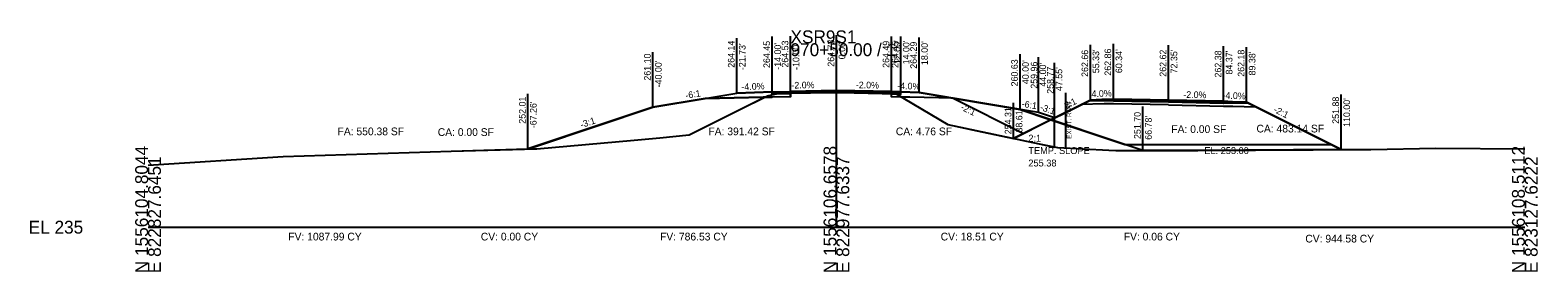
# Model space of a CAD drawing. Extents: x -26 to 823017, y -16 to 1558356.
# Drawn here: x 1974.3 to 2302.8, y 1490.3 to 1542.8 of the extents above; entities that cross this region are included whole.
import ezdxf

# ---------------------------------------------------------------- set-up
doc = ezdxf.new("R2010")
doc.units = 0
for name, color, linetype in [('1', 7, 'Continuous'), ('ASPHALT_19MM1', 7, 'Continuous'), ('ASPHALT_9_5MM1', 7, 'Continuous'), ('CONST_DCH', 7, 'Continuous'), ('CONST_LV3', 7, 'Continuous'), ('Draft_XS_Grid', 7, 'Continuous'), ('DTM_CORRIDOR', 7, 'Continuous'), ('DTM_P_FINISHED_GRADE2', 7, 'Continuous'), ('DTM_X_GROUND', 7, 'Continuous'), ('SLOPE_STAKES_FILL', 7, 'Continuous'), ('X_PROFILES_1', 7, 'Continuous'), ('X_TRANS_EOP', 7, 'Continuous'), ('XS_CELL', 7, 'Continuous'), ('XS_M_SHAPES_EARTHWORK', 7, 'Continuous'), ('XS_P_ASPHALT', 7, 'Continuous'), ('XS_P_DR_GRAVEL', 7, 'Continuous'), ('XS_P_GROUND', 7, 'Continuous'), ('XS_P_NULL_POINT', 7, 'Continuous'), ('XS_P_SHOULDER', 7, 'Continuous'), ('XS_P_SUBGRADE_GRANULAR', 7, 'Continuous'), ('XS_P_SUBGRADE_LEVELING', 7, 'Continuous'), ('XS_P_SUBGRADE_MILLING', 7, 'Continuous'), ('XS_P_SUBGRADE_UNDERCUT', 7, 'Continuous'), ('XS_P_TX_CLEARZONE', 7, 'Continuous'), ('XS_P_TX_FS_BS', 7, 'Continuous'), ('XS_SHEET_EW_TX_AREA', 7, 'Continuous'), ('XS_SHEET_EW_TX_VOLUME', 7, 'Continuous'), ('XS_X_ROW', 7, 'Continuous')]:
    doc.layers.add(name, color=color, linetype=linetype)

msp = doc.modelspace()

# ---------------------------------------------------------------- linework, layer by layer
at = {"layer": '1'}
for points in [[(2140, 1529.41), (2140, 1529.24), (2136, 1529.16), (2136, 1529.33), (2140, 1529.41)], [(2162, 1529.37), (2162, 1529.37), (2162, 1529.2), (2162, 1529.2), (2162, 1529.2), (2164, 1529.16), (2164, 1529.16), (2164, 1529.33), (2162, 1529.37)]]:
    msp.add_lwpolyline(points, dxfattribs=at)
at = {"layer": 'ASPHALT_19MM1'}
for points in [[(2140, 1529.24), (2140, 1529.03), (2136, 1528.95), (2136, 1529.16), (2140, 1529.24)], [(2162, 1529.2), (2162, 1529.2), (2162, 1528.99), (2162, 1528.99), (2162, 1528.99), (2164, 1528.95), (2164, 1528.95), (2164, 1529.16), (2162, 1529.2)], [(2210.34, 1527.48), (2222.35, 1527.24), (2234.37, 1527), (2234.37, 1527.21), (2222.35, 1527.45), (2210.34, 1527.69), (2210.34, 1527.48)]]:
    msp.add_lwpolyline(points, dxfattribs=at)
at = {"layer": 'ASPHALT_9_5MM1'}
for points in [[(2140, 1529.53), (2140, 1529.41), (2136, 1529.33), (2136, 1529.45), (2140, 1529.53)], [(2162, 1529.49), (2162, 1529.49), (2162, 1529.37), (2162, 1529.37), (2162, 1529.37), (2164, 1529.33), (2164, 1529.33), (2164, 1529.45), (2162, 1529.49)]]:
    msp.add_lwpolyline(points, dxfattribs=at)
at = {"layer": 'CONST_LV3'}
for points in [[(2110, 1526.1), (2121.37, 1527.99), (2121.37, 1527.99)], [(2150, 1529.73), (2164, 1529.45)], [(2168, 1529.29), (2164, 1529.45), (2164, 1529.45)], [(2194, 1524.96), (2175.41, 1528.06), (2175.41, 1528.06)], [(2188.61, 1519.31), (2196.36, 1523.18), (2205.33, 1527.66), (2207.86, 1527.76), (2210.34, 1527.86)], [(2196.75, 1523.37), (2196.95, 1523.47), (2199.24, 1524.61), (2205.34, 1527.66), (2208.75, 1527.8), (2210.34, 1527.86), (2213.83, 1527.79), (2222.36, 1527.62), (2225.17, 1527.47), (2234.38, 1527), (2235.31, 1527.03), (2239.39, 1527.18), (2242.39, 1525.68), (2260, 1516.88), (2262.65, 1516.9), (2264.19, 1516.91), (2265.45, 1516.91), (2265.87, 1516.91), (2266.21, 1516.92), (2266.45, 1516.92), (2266.46, 1516.92), (2280.58, 1517.19), (2300, 1517.06)], [(2260, 1516.88), (2246.94, 1523.4), (2239.39, 1527.18)], [(2000, 1513.47), (2029.41, 1515.41), (2066.04, 1516.56), (2082.66, 1517.01), (2082.74, 1517.01)]]:
    msp.add_lwpolyline(points, dxfattribs=at)
at = {"layer": 'DTM_P_FINISHED_GRADE2'}
msp.add_lwpolyline([(2082.74, 1517.01), (2082.75, 1517.01), (2084.83, 1517.7), (2110, 1526.1), (2110, 1526.1), (2128.27, 1529.14), (2128.27, 1529.14), (2136, 1529.45), (2140, 1529.53), (2140, 1529.53), (2150, 1529.73), (2150, 1529.73), (2162, 1529.49), (2164, 1529.45), (2168, 1529.29), (2190, 1525.63), (2196.75, 1523.38)], dxfattribs=at)
at = {"layer": 'DTM_X_GROUND'}
for points in [[(2000, 1513.47), (2029.41, 1515.41), (2066.04, 1516.56), (2082.66, 1517.01), (2082.74, 1517.01), (2082.75, 1517.01), (2084.83, 1517.7), (2110, 1526.1), (2110, 1526.1), (2128.27, 1529.14), (2128.27, 1529.14), (2136, 1529.45), (2136, 1529.45), (2140, 1529.53), (2140, 1529.53), (2150, 1529.73), (2150, 1529.73), (2150, 1529.73), (2162, 1529.49), (2162, 1529.49), (2164, 1529.45), (2164, 1529.45), (2168, 1529.29), (2168, 1529.29), (2190, 1525.63), (2190, 1525.63), (2196.75, 1523.38), (2196.95, 1523.48), (2199.24, 1524.62), (2205.34, 1527.66), (2208.75, 1527.8), (2210.34, 1527.86), (2213.83, 1527.79), (2222.36, 1527.62), (2225.17, 1527.47), (2234.38, 1527), (2235.31, 1527.03), (2239.39, 1527.18), (2242.39, 1525.68), (2260, 1516.88), (2262.65, 1516.9), (2264.19, 1516.91), (2265.45, 1516.91), (2265.87, 1516.91), (2266.21, 1516.92), (2266.45, 1516.92), (2266.46, 1516.92), (2280.58, 1517.19), (2300, 1517.06)], [(2000, 1513.47), (2029.41, 1515.41), (2066.04, 1516.56), (2084.72, 1517.06), (2105.89, 1518.9), (2111.53, 1519.45), (2117.94, 1520.08), (2128.67, 1525.44), (2135, 1528.6), (2135.92, 1528.79), (2137.56, 1529.14), (2148.75, 1529.28), (2150.21, 1529.3), (2150.82, 1529.28), (2163, 1529.03), (2164.81, 1527.94), (2174.25, 1522.34), (2194.21, 1518.14), (2198.15, 1517.31), (2209.36, 1516.76), (2210.86, 1516.69), (2213.61, 1516.7), (2228.76, 1516.71), (2266.46, 1516.92), (2280.58, 1517.19), (2300, 1517.06)], [(2000, 1513.47), (2029.41, 1515.41), (2066.04, 1516.56), (2084.72, 1517.06), (2105.89, 1518.9), (2111.53, 1519.45), (2117.94, 1520.08), (2128.67, 1525.44), (2135, 1528.6), (2135.92, 1528.79), (2137.56, 1529.14), (2148.75, 1529.28), (2150.21, 1529.3), (2150.82, 1529.28), (2163, 1529.03), (2164.81, 1527.94), (2174.25, 1522.34), (2180.63, 1520.99), (2188.61, 1519.31), (2196.68, 1523.34), (2199.24, 1524.61), (2205.34, 1527.66), (2208.75, 1527.8), (2210.34, 1527.86), (2213.83, 1527.79), (2222.36, 1527.62), (2225.17, 1527.47), (2234.38, 1527), (2235.31, 1527.03), (2239.39, 1527.18), (2242.39, 1525.68), (2260, 1516.88), (2262.65, 1516.9), (2264.19, 1516.91), (2265.45, 1516.91), (2265.87, 1516.91), (2266.21, 1516.92), (2266.45, 1516.92), (2266.46, 1516.92), (2280.58, 1517.19), (2300, 1517.06)]]:
    msp.add_lwpolyline(points, dxfattribs=at)
at = {"layer": 'X_TRANS_EOP'}
msp.add_lwpolyline([(2210.34, 1527.69), (2222.35, 1527.45), (2234.37, 1527.21), (2234.37, 1527.38), (2222.35, 1527.62), (2210.34, 1527.86), (2210.34, 1527.69)], dxfattribs=at)
at = {"layer": 'XS_CELL'}
for p, q in [((2150, 1500), (2150, 1540)), ((2000, 1500), (2150, 1500)), ((2150, 1500), (2300, 1500))]:
    msp.add_line(p, q, dxfattribs=at)
at = {"layer": 'XS_M_SHAPES_EARTHWORK'}
for points in [[(2082.74, 1517.01), (2084.72, 1517.06), (2105.89, 1518.9), (2111.53, 1519.45), (2117.94, 1520.08), (2128.67, 1525.44), (2134.31, 1528.25), (2134, 1528.25), (2121.37, 1527.99), (2110, 1526.1)], [(2134.31, 1528.25), (2135, 1528.6), (2135.92, 1528.79), (2137.56, 1529.14), (2140, 1529.17), (2140, 1529.03), (2140, 1528.37), (2136, 1528.29)], [(2162, 1529.05), (2163, 1529.03), (2164.25, 1528.28), (2164, 1528.29), (2162, 1528.33), (2162, 1528.99)], [(2164.25, 1528.28), (2164.81, 1527.94), (2174.25, 1522.34), (2194.21, 1518.14), (2197.55, 1517.43), (2197.55, 1523.77), (2194, 1524.96), (2175.41, 1528.06), (2166, 1528.25)]]:
    msp.add_lwpolyline(points, close=True, dxfattribs=at)
at = {"layer": 'XS_P_ASPHALT'}
msp.add_lwpolyline([(2140, 1529.41), (2140, 1529.41), (2140, 1529.41), (2150, 1529.61), (2150, 1529.61), (2162, 1529.37), (2162, 1529.37), (2162, 1529.49), (2150, 1529.73), (2150, 1529.73), (2140, 1529.53), (2140, 1529.53), (2140, 1529.41)], dxfattribs=at)
at = {"layer": 'XS_P_DR_GRAVEL'}
for points in [[(2207.86, 1527.76), (2205.33, 1527.66), (2205.26, 1527.62), (2205.19, 1527.59), (2207.73, 1527.54), (2210.34, 1527.48), (2210.34, 1527.68), (2210.34, 1527.86), (2207.86, 1527.76)], [(2236.31, 1527.3), (2239.38, 1527.18), (2239.59, 1527.07), (2239.95, 1526.89), (2236.53, 1526.96), (2234.37, 1527), (2234.37, 1527.23), (2234.37, 1527.38), (2236.31, 1527.3)]]:
    msp.add_lwpolyline(points, dxfattribs=at)
at = {"layer": 'XS_P_GROUND'}
msp.add_line((2175.41, 1528.06), (2190.76, 1520.38), dxfattribs=at)
for points in [[(2082.74, 1517.01), (2110, 1526.1), (2110, 1526.1), (2128.27, 1529.14), (2128.27, 1529.14)], [(2197.55, 1523.77), (2194, 1524.96), (2194, 1524.96), (2168, 1529.29), (2168, 1529.29)], [(2216.78, 1516.7), (2190, 1525.63), (2190, 1525.63), (2168, 1529.29), (2168, 1529.29)], [(2205.33, 1527.66), (2188.61, 1519.31)], [(2239.38, 1527.18), (2259.99, 1516.88)], [(2260, 1516.88), (2228.76, 1516.71), (2228.76, 1516.71), (2216.78, 1516.7), (2216.78, 1516.7)], [(2216.78, 1516.7), (2216.78, 1516.7), (2228.76, 1516.71), (2228.76, 1516.71), (2260, 1516.88)]]:
    msp.add_lwpolyline(points, dxfattribs=at)
at = {"layer": 'XS_P_SHOULDER'}
for points in [[(2136, 1529.45), (2128.27, 1529.14)], [(2164, 1529.45), (2168, 1529.29)], [(2205.33, 1527.66), (2207.86, 1527.76), (2210.34, 1527.86)], [(2239.38, 1527.18), (2236.31, 1527.3), (2234.37, 1527.38)]]:
    msp.add_lwpolyline(points, dxfattribs=at)
at = {"layer": 'XS_P_SUBGRADE_GRANULAR'}
for points in [[(2121.37, 1527.99), (2134, 1528.25), (2134, 1528.25), (2136, 1528.29), (2136, 1528.29)], [(2140, 1528.37), (2136, 1528.29)], [(2140, 1528.37), (2140, 1529.53)], [(2162, 1528.33), (2162, 1529.49)], [(2164, 1528.29), (2162, 1528.33), (2162, 1528.33)], [(2175.41, 1528.06), (2166, 1528.25), (2166, 1528.25), (2164, 1528.29), (2164, 1528.29)], [(2210.34, 1526.82), (2208.33, 1526.86), (2203.32, 1526.66)], [(2222.35, 1526.58), (2210.34, 1526.82)], [(2222.35, 1526.58), (2234.37, 1526.34)], [(2234.37, 1526.34), (2236.37, 1526.29), (2241.34, 1526.2)]]:
    msp.add_lwpolyline(points, dxfattribs=at)
at = {"layer": 'XS_P_SUBGRADE_LEVELING'}
msp.add_lwpolyline([(2162, 1529.37), (2162, 1529.37), (2162, 1529.05), (2162, 1529.05), (2162, 1529.05), (2150.82, 1529.28), (2150.82, 1529.28), (2150.21, 1529.3), (2150, 1529.29), (2150, 1529.29), (2148.75, 1529.28), (2148.75, 1529.28), (2140, 1529.17), (2140, 1529.17), (2140, 1529.17), (2140, 1529.41), (2140, 1529.41), (2148.75, 1529.58), (2148.75, 1529.58), (2150, 1529.61), (2150, 1529.61), (2150.21, 1529.6), (2150.82, 1529.59), (2150.82, 1529.59), (2162, 1529.37)], dxfattribs=at)
at = {"layer": 'XS_P_SUBGRADE_MILLING'}
msp.add_lwpolyline([(2140, 1529.17), (2140, 1529.17), (2148.75, 1529.28), (2148.75, 1529.28), (2150, 1529.29), (2150, 1529.29), (2150.21, 1529.3), (2150.82, 1529.28), (2150.82, 1529.28), (2162, 1529.05), (2162, 1529.05)], dxfattribs=at)
msp.add_lwpolyline([(2140, 1529.17), (2140, 1529.17), (2148.75, 1529.28), (2148.75, 1529.28), (2150, 1529.29), (2150, 1529.29), (2150.21, 1529.3), (2150.82, 1529.28), (2150.82, 1529.28), (2162, 1529.05), (2162, 1529.05)], dxfattribs=at)
at = {"layer": 'XS_P_SUBGRADE_UNDERCUT'}
msp.add_lwpolyline([(2212.87, 1518), (2227.72, 1518), (2245.33, 1518.01), (2257.75, 1518), (2239.38, 1527.18), (2236.31, 1527.3), (2227.4, 1527.52), (2222.35, 1527.62), (2216.8, 1527.73), (2210.34, 1527.86), (2205.33, 1527.66), (2196.75, 1523.38)], close=True, dxfattribs=at)
at = {"layer": 'XS_P_TX_CLEARZONE'}
for p, q in [((2128.27, 1529.14), (2128.27, 1541.14)), ((2136, 1529.45), (2136, 1541.45)), ((2140, 1529.53), (2140, 1541.53)), ((2150, 1529.73), (2150, 1541.73)), ((2162, 1529.49), (2162, 1541.49)), ((2164, 1529.45), (2164, 1541.45)), ((2168, 1529.29), (2168, 1541.29)), ((2110, 1526.1), (2110, 1538.1)), ((2190, 1525.63), (2190, 1537.63)), ((2205.33, 1527.66), (2205.33, 1539.66)), ((2210.34, 1527.86), (2210.34, 1539.86)), ((2222.35, 1527.62), (2222.35, 1539.62)), ((2234.37, 1527.38), (2234.37, 1539.38)), ((2239.38, 1527.18), (2239.38, 1539.18)), ((2194, 1524.96), (2194, 1536.96)), ((2197.55, 1523.77), (2197.55, 1535.77)), ((2082.74, 1517.01), (2082.74, 1529.01)), ((2259.99, 1516.88), (2259.99, 1528.88)), ((2260, 1516.88), (2260, 1528.88)), ((2188.61, 1519.31), (2188.61, 1527.07)), ((2216.78, 1516.7), (2216.78, 1526.24))]:
    msp.add_line(p, q, dxfattribs=at)
at = {"layer": 'XS_X_ROW'}
msp.add_line((2200, 1517.22), (2200, 1529.22), dxfattribs=at)

# ---------------------------------------------------------------- texts
at = {"layer": 'CONST_DCH'}
for p in [(2135.92, 1529.33), (2139.92, 1529.41), (2149.92, 1529.61), (2161.92, 1529.37), (2163.92, 1529.33)]:
    msp.add_text('X', height=0.24, dxfattribs=at).set_placement(p)
at = {"layer": 'CONST_LV3'}
for p in [(2167.92, 1529.17), (2189.92, 1525.51), (2197.48, 1523.65), (2082.66, 1516.89), (2216.7, 1516.58), (2259.92, 1516.76)]:
    msp.add_text('X', height=0.24, dxfattribs=at).set_placement(p)
at = {"layer": 'Draft_XS_Grid'}
msp.add_text('-', height=0.0001, dxfattribs=at).set_placement((2000, 1500))
at = {"layer": 'DTM_CORRIDOR'}
for p in [(2210.26, 1527.74), (2222.27, 1527.5), (2234.29, 1527.26)]:
    msp.add_text('X', height=0.24, dxfattribs=at).set_placement(p)
at = {"layer": 'SLOPE_STAKES_FILL'}
for p in [(2188.53, 1519.19), (2259.91, 1516.76)]:
    msp.add_text('X', height=0.24, dxfattribs=at).set_placement(p)
at = {"layer": 'X_PROFILES_1'}
msp.add_text('X', height=0.24, dxfattribs=at).set_placement((2259.92, 1516.76))
at = {"layer": 'XS_CELL'}
for s, p in [('XSR9S1', (2140, 1540)), ('970+50.00 / 1', (2140, 1537.2)), ('EL 235', (1974, 1498.6))]:
    msp.add_text(s, height=2.8, dxfattribs=at).set_placement(p)
for s, p in [('N 1556104.8044', (2000, 1490)), ('E 822827.6451', (2002.8, 1490)), ('N 1556106.6578', (2150, 1490)), ('E 822977.6337', (2152.8, 1490)), ('N 1556108.5112', (2300, 1490)), ('E 823127.6222', (2302.8, 1490))]:
    msp.add_text(s, height=2.8, rotation=90, dxfattribs=at).set_placement(p)
at = {"layer": 'XS_P_GROUND'}
for s, p in [('2:1', (2191.82, 1518.61)), ('TEMP. SLOPE', (2191.82, 1515.91)), ('255.38', (2191.82, 1513.21))]:
    msp.add_text(s, height=1.5, dxfattribs=at).set_placement(p)
at = {"layer": 'XS_P_NULL_POINT'}
for p in [(2197.48, 1523.65), (2188.53, 1519.19), (2082.66, 1516.89), (2259.91, 1516.76)]:
    msp.add_text('X', height=0.24, dxfattribs=at).set_placement(p)
at = {"layer": 'XS_P_SHOULDER'}
for p in [(2128.2, 1529.02), (2167.92, 1529.17), (2205.25, 1527.54), (2239.3, 1527.06)]:
    msp.add_text('X', height=0.24, dxfattribs=at).set_placement(p)
at = {"layer": 'XS_P_SUBGRADE_GRANULAR'}
for p in [(2109.92, 1525.98), (2193.92, 1524.84)]:
    msp.add_text('X', height=0.24, dxfattribs=at).set_placement(p)
at = {"layer": 'XS_P_SUBGRADE_UNDERCUT'}
msp.add_text('EL. 253.00', height=1.5, dxfattribs=at).set_placement((2230.16, 1515.91))
at = {"layer": 'XS_P_TX_CLEARZONE'}
for s, p in [('261.10', (2109.52, 1531.88)), ('264.14', (2127.79, 1534.68)), ("-21.73'", (2130.19, 1534.16)), ('264.45', (2135.52, 1534.63)), ("-14.00'", (2137.92, 1534.24)), ('264.53', (2139.52, 1534.71)), ("-10.00'", (2141.92, 1534.21)), ('264.73', (2149.52, 1534.91)), ("0.00'", (2151.92, 1536.52)), ('264.49', (2161.52, 1534.66)), ('264.45', (2163.52, 1534.63)), ("12.00'", (2163.92, 1535.46)), ("14.00'", (2165.92, 1535.42)), ('264.29', (2167.52, 1534.46)), ("18.00'", (2169.92, 1535.26)), ('262.66', (2204.85, 1532.69)), ("55.33'", (2207.25, 1533.49)), ('262.86', (2209.86, 1532.96)), ("60.34'", (2212.26, 1533.51)), ('262.62', (2221.87, 1532.73)), ("72.35'", (2224.27, 1533.45)), ('262.38', (2233.89, 1532.55)), ("84.37'", (2236.29, 1533.21)), ('262.18', (2238.9, 1532.72)), ("89.38'", (2241.3, 1533.01)), ("-40.00'", (2111.92, 1530.41)), ('260.63', (2189.52, 1530.62)), ("40.00'", (2191.92, 1531.12)), ('259.96', (2193.79, 1530.12)), ("44.00'", (2195.69, 1530.57)), ('258.77', (2197.33, 1529.02)), ("47.55'", (2199.2, 1529.61)), ('252.01', (2082.26, 1522.51)), ('251.88', (2259.51, 1522.49)), ('251.88', (2259.52, 1522.49)), ("110.00'", (2261.92, 1521.81)), ("-67.26'", (2084.66, 1521.53)), ('254.31', (2188.13, 1520.21)), ("38.61'", (2190.53, 1520.59)), ('251.70', (2216.3, 1519.18)), ("66.78'", (2218.7, 1519.02))]:
    msp.add_text(s, height=1.44, rotation=90, dxfattribs=at).set_placement(p)
at = {"layer": 'XS_P_TX_FS_BS'}
for s, rotation, p in [('-4.0%', 2.2906, (2129.32, 1529.79)), ('-2.0%', 1.1458, (2140.2, 1530.14)), ('-2.0%', 358.8542, (2154.22, 1530.25)), ('-4.0%', 357.7094, (2163.23, 1530.08)), ('-6:1', 9.4642, (2117.22, 1527.91)), ('2:1', 26.5489, (2200.08, 1525.71)), ('4.0%', 2.2829, (2205.61, 1528.27)), ('-2.0%', 358.8515, (2225.58, 1528.15)), ('-4.0%', 357.7083, (2234.11, 1527.99)), ('-2:1', 334.158, (2176.93, 1525.63)), ('-6:1', 350.5256, (2190.28, 1526.19)), ('-3:1', 341.5668, (2194.25, 1525.51)), ('-2:1', 333.4637, (2245.11, 1525.12)), ('-3:1', 18.4332, (2094.46, 1521.55))]:
    msp.add_text(s, height=1.44, rotation=rotation, dxfattribs=at).set_placement(p)
at = {"layer": 'XS_SHEET_EW_TX_AREA'}
for s, p in [('FA: 550.38 SF', (2041.29, 1520)), ('CA: 0.00 SF', (2063.13, 1519.85)), ('FA: 391.42 SF', (2122.1, 1520)), ('CA: 4.76 SF', (2162.95, 1520)), ('FA: 0.00 SF', (2222.97, 1520.49)), ('CA: 483.14 SF', (2241.53, 1520.61))]:
    msp.add_text(s, height=1.68, dxfattribs=at).set_placement(p)
at = {"layer": 'XS_SHEET_EW_TX_VOLUME'}
for s, p in [('FV: 1087.99 CY', (2030.56, 1497.12)), ('CV: 0.00 CY', (2072.51, 1497.12)), ('FV: 786.53 CY', (2111.56, 1497.12)), ('CV: 18.51 CY', (2172.71, 1497.12)), ('FV: 0.06 CY', (2212.61, 1497.12)), ('CV: 944.58 CY', (2252.17, 1496.68))]:
    msp.add_text(s, height=1.68, dxfattribs=at).set_placement(p)
at = {"layer": 'XS_X_ROW'}
msp.add_text('EXIST. ROW', height=1, rotation=90, dxfattribs=at).set_placement((2201.2, 1519.22))

doc.saveas('drawing.dxf')
